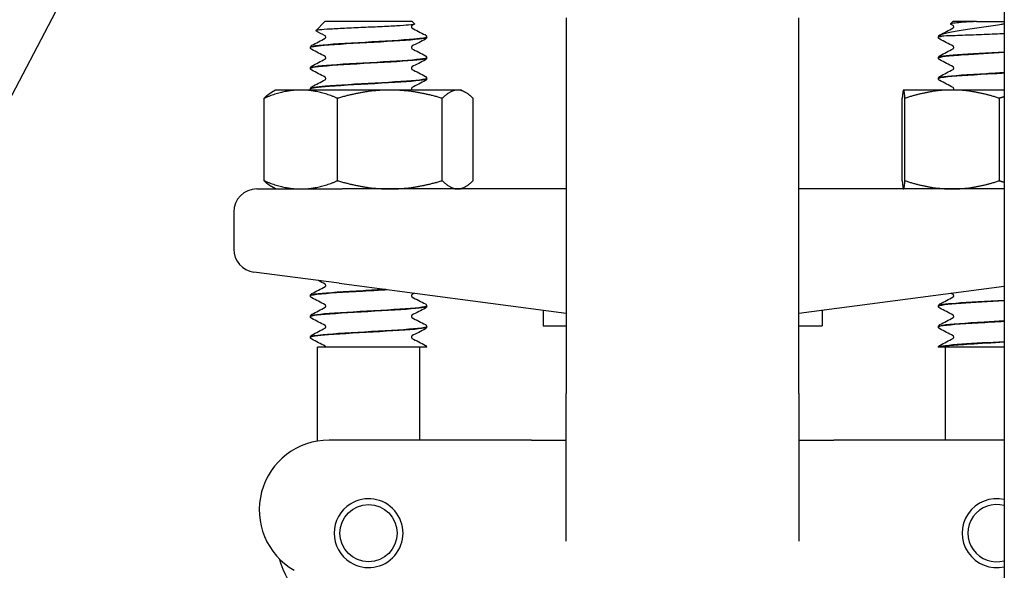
# Model space of a CAD drawing. Header units: inches. Extents: x 18 to 846, y -44 to 561.
# Tile 448 of 637: x 441.46 to 444.11, y 262.14 to 263.62. Entities that reach past the tile are written whole.
import ezdxf

# ---------------------------------------------------------------- set-up
doc = ezdxf.new("R2010")
doc.units = ezdxf.units.IN
doc.header["$LTSCALE"] = 24
doc.header["$MEASUREMENT"] = 0
doc.layers.add('Visible (ANSI)', color=7, linetype='Continuous', lineweight=30)

msp = doc.modelspace()

# ---------------------------------------------------------------- linework, layer by layer
at = {"layer": 'Visible (ANSI)'}
for p, q in [((444.10543, 292.9565), (444.10543, 257.2065)), ((439.81761, 260.329), (441.78711, 264.08633)), ((442.92843, 263.629), (442.92843, 262.619)), ((443.55343, 262.619), (443.55343, 263.629)), ((442.27991, 263.619), (442.2553, 263.5944)), ((442.51445, 263.619), (442.27991, 263.619)), ((442.51445, 263.619), (442.52077, 263.61268)), ((443.96741, 263.619), (443.96109, 263.61268)), ((444.03064, 263.619), (443.96741, 263.619)), ((444.03064, 263.619), (444.08499, 263.619)), ((444.08499, 263.619), (444.10543, 263.619)), ((442.55343, 263.57698), (442.55343, 263.57756)), ((443.92843, 263.57698), (443.92843, 263.57756)), ((443.93444, 263.58002), (443.93758, 263.58002)), ((442.24093, 263.54917), (442.24093, 263.54976)), ((442.55343, 263.52137), (442.55343, 263.52195)), ((443.92843, 263.52137), (443.92843, 263.52195)), ((442.24093, 263.49356), (442.24093, 263.49414)), ((442.55343, 263.46576), (442.55343, 263.46634)), ((443.92843, 263.46576), (443.92843, 263.46634)), ((442.11621, 263.19133), (442.11621, 263.41267)), ((442.14718, 263.435), (442.13613, 263.42862)), ((442.21515, 263.435), (442.14718, 263.435)), ((442.45457, 263.435), (442.21515, 263.435)), ((442.24093, 263.43795), (442.24093, 263.43853)), ((442.31409, 263.19133), (442.31409, 263.41267)), ((442.6366, 263.435), (442.45457, 263.435)), ((442.59505, 263.19133), (442.59505, 263.41267)), ((442.64718, 263.435), (442.6366, 263.435)), ((442.64718, 263.435), (442.65823, 263.42862)), ((442.67814, 263.19133), (442.67814, 263.41267)), ((443.83105, 263.19133), (443.83105, 263.41267)), ((443.83468, 263.435), (443.8346, 263.43495)), ((443.83476, 263.435), (443.83468, 263.435)), ((443.96529, 263.435), (443.83476, 263.435)), ((443.83847, 263.19133), (443.83847, 263.41267)), ((444.10543, 263.435), (443.96529, 263.435)), ((444.09211, 263.19133), (444.09211, 263.41267)), ((442.14718, 263.169), (442.13613, 263.17538)), ((442.64718, 263.169), (442.65823, 263.17538)), ((442.09718, 263.169), (442.32607, 263.169)), ((442.92843, 263.169), (442.32607, 263.169)), ((444.10543, 263.169), (443.55343, 263.169)), ((443.83468, 263.169), (443.8346, 263.16905)), ((442.03468, 263.1065), (442.03468, 263.00762)), ((442.31791, 262.91552), (442.08902, 262.94565)), ((442.31791, 262.91552), (442.92843, 262.83514)), ((443.55343, 262.83514), (444.10543, 262.90782)), ((442.24093, 262.88184), (442.24093, 262.88242)), ((442.55343, 262.85403), (442.55343, 262.85462)), ((442.86593, 262.84337), (442.86593, 262.80155)), ((443.61593, 262.84337), (443.61593, 262.80155)), ((443.92843, 262.85403), (443.92843, 262.85462)), ((442.24093, 262.82623), (442.24093, 262.82681)), ((442.55343, 262.79842), (442.55343, 262.79901)), ((442.86593, 262.80155), (442.92843, 262.80155)), ((443.55343, 262.80155), (443.61593, 262.80155)), ((443.92843, 262.79842), (443.92843, 262.79901)), ((442.24093, 262.77062), (442.24093, 262.7712)), ((442.4256, 262.744), (442.25968, 262.744)), ((442.25968, 262.49138), (442.25968, 262.744)), ((442.537, 262.744), (442.4256, 262.744)), ((442.53468, 262.494), (442.53468, 262.744)), ((442.55337, 262.744), (442.537, 262.744)), ((443.9288, 262.744), (443.92849, 262.744)), ((443.92984, 262.744), (443.9288, 262.744)), ((443.96049, 262.744), (443.92984, 262.744)), ((443.94718, 262.494), (443.94718, 262.744)), ((444.08398, 262.744), (443.96049, 262.744)), ((444.10543, 262.744), (444.08398, 262.744)), ((442.92843, 262.22209), (442.92843, 262.619)), ((443.55343, 262.619), (443.55343, 262.22209)), ((442.74716, 262.494), (442.29093, 262.494)), ((442.83483, 262.494), (442.74716, 262.494)), ((442.83483, 262.494), (442.92843, 262.494)), ((443.55343, 262.494), (443.64703, 262.494)), ((443.7347, 262.494), (443.64703, 262.494)), ((444.10543, 262.494), (443.7347, 262.494))]:
    msp.add_line(p, q, dxfattribs=at)
for centre, radius in [((435.17843, 268.519), 7.5), ((442.39718, 262.244), 0.07688)]:
    msp.add_circle(centre, radius, dxfattribs=at)
for centre, radius, start, end in [((435.17843, 268.519), 7.588, 134.247392, 45.752608), ((442.09718, 263.1065), 0.0625, 90, 180), ((442.09718, 263.00762), 0.0625, 180, 262.5), ((442.29093, 262.3065), 0.1875, 90, 240), ((442.39718, 262.244), 0.0925, 237.84992, 122.15008), ((444.08468, 262.244), 0.0925, 77.03685, 282.96315), ((442.39718, 262.244), 0.0925, 122.15008, 237.84992), ((444.08468, 262.244), 0.07688, 74.34057, 285.65943), ((442.39718, 262.244), 0.25, 195.89001, 250.05156)]:
    msp.add_arc(centre, radius, start, end, dxfattribs=at)
for points, knots in [([(442.52077, 263.61268), (442.52091, 263.61254), (442.52094, 263.61241), (442.52048, 263.6115), (442.51687, 263.61075), (442.50364, 263.60924), (442.49404, 263.60849), (442.46993, 263.60698), (442.45558, 263.60623), (442.42391, 263.60471), (442.40685, 263.60396), (442.3722, 263.60245), (442.35494, 263.6017), (442.32251, 263.60018), (442.3077, 263.59943), (442.28254, 263.59792), (442.27251, 263.59717), (442.25871, 263.59565), (442.25516, 263.5949), (442.25519, 263.594), (442.25533, 263.59385), (442.25561, 263.5937)], [-1.8174748, -1.8174748, -1.8174748, -1.8174748, -1.7949096, -1.7949096, -1.6700584, -1.6700584, -1.5430016, -1.5430016, -1.41374, -1.41374, -1.2822742, -1.2822742, -1.1486049, -1.1486049, -1.0127327, -1.0127327, -0.8746582, -0.8746582, -0.7343822, -0.7343822, -0.7065085, -0.7065085, -0.7065085, -0.7065085]), ([(442.51387, 263.60845), (442.51387, 263.60845), (442.5137, 263.60838), (442.51318, 263.60782), (442.5129, 263.60748), (442.51242, 263.60647), (442.51224, 263.60578), (442.51224, 263.60508)], [0.003893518, 0.003893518, 0.003893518, 0.003893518, 0.02135506, 0.02135506, 0.032660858, 0.032660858, 0.044379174, 0.044379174, 0.044379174, 0.044379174]), ([(442.51224, 263.60508), (442.51224, 263.604), (442.51269, 263.60301), (442.51339, 263.60205), (442.51365, 263.60186), (442.51384, 263.60172), (442.51387, 263.6017), (442.51387, 263.6017)], [0, 0, 0, 0, 0.017919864, 0.017919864, 0.032518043, 0.032518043, 0.040461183, 0.040461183, 0.040461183, 0.040461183]), ([(443.93202, 263.58283), (443.9363, 263.58515), (443.94417, 263.58751), (443.96604, 263.59227), (443.97955, 263.59462), (444.01014, 263.59939), (444.02673, 263.60174), (444.0606, 263.6065), (444.07749, 263.60886), (444.09773, 263.61189), (444.10161, 263.61248), (444.10543, 263.61307)], [-0.67634923, -0.67634923, -0.67634923, -0.67634923, -0.52774982, -0.52774982, -0.38555901, -0.38555901, -0.25020713, -0.25020713, -0.12168954, -0.12168954, -0.09067023, -0.09067023, -0.09067023, -0.09067023]), ([(444.01925, 263.6184), (444.00792, 263.61775), (443.99781, 263.61711), (443.98068, 263.61581), (443.97383, 263.61517), (443.96331, 263.61377), (443.9606, 263.61302), (443.96105, 263.61214), (443.9612, 263.61202), (443.96144, 263.61189)], [-2.12179282, -2.12179282, -2.12179282, -2.12179282, -2.02048123, -2.02048123, -1.91755472, -1.91755472, -1.79490964, -1.79490964, -1.77433809, -1.77433809, -1.77433809, -1.77433809]), ([(443.96961, 263.60508), (443.96961, 263.60615), (443.96917, 263.60715), (443.96846, 263.6081), (443.96821, 263.6083), (443.96802, 263.60843), (443.96799, 263.60845), (443.96799, 263.60845)], [0, 0, 0, 0, 0.017919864, 0.017919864, 0.032518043, 0.032518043, 0.040461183, 0.040461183, 0.040461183, 0.040461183]), ([(443.96799, 263.6017), (443.96799, 263.6017), (443.96815, 263.60177), (443.96868, 263.60233), (443.96896, 263.60267), (443.96943, 263.60368), (443.96961, 263.60437), (443.96961, 263.60508)], [0.003893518, 0.003893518, 0.003893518, 0.003893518, 0.02135506, 0.02135506, 0.032660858, 0.032660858, 0.044379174, 0.044379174, 0.044379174, 0.044379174]), ([(442.24114, 263.54915), (442.24127, 263.55124), (442.25429, 263.55333), (442.27818, 263.55541), (442.31038, 263.55823), (442.36143, 263.56104), (442.41091, 263.56386), (442.46084, 263.56669), (442.50781, 263.56953), (442.53274, 263.57237), (442.54622, 263.57391), (442.55315, 263.57544), (442.55322, 263.57698)], [-14.1400278, -14.1400278, -14.1400278, -14.1400278, -13.4320997, -13.4320997, -13.4320997, -12.4783682, -12.4783682, -12.4783682, -11.5160648, -11.5160648, -11.5160648, -10.9955743, -10.9955743, -10.9955743, -10.9955743]), ([(442.55321, 263.57759), (442.55309, 263.57558), (442.54115, 263.57357), (442.51897, 263.57157), (442.48781, 263.56875), (442.43728, 263.56593), (442.38763, 263.56312), (442.338, 263.5603), (442.29058, 263.55748), (442.26438, 263.55467), (442.24915, 263.55303), (442.24132, 263.55139), (442.24124, 263.54976)], [4.7095281, 4.7095281, 4.7095281, 4.7095281, 5.3893637, 5.3893637, 5.3893637, 6.3443154, 6.3443154, 6.3443154, 7.2990044, 7.2990044, 7.2990044, 7.8539816, 7.8539816, 7.8539816, 7.8539816]), ([(442.28211, 263.57727), (442.28211, 263.57834), (442.28167, 263.57934), (442.28096, 263.5803), (442.28071, 263.58049), (442.28052, 263.58063), (442.28049, 263.58064), (442.28049, 263.58064)], [0, 0, 0, 0, 0.017919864, 0.017919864, 0.032518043, 0.032518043, 0.040461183, 0.040461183, 0.040461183, 0.040461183]), ([(442.28049, 263.5739), (442.28049, 263.5739), (442.28065, 263.57397), (442.28118, 263.57452), (442.28146, 263.57486), (442.28193, 263.57588), (442.28211, 263.57657), (442.28211, 263.57727)], [0.003893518, 0.003893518, 0.003893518, 0.003893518, 0.02135506, 0.02135506, 0.032660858, 0.032660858, 0.044379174, 0.044379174, 0.044379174, 0.044379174]), ([(442.55343, 263.57695), (442.55337, 263.57582), (442.55294, 263.57476), (442.55196, 263.57329), (442.55144, 263.5728), (442.55051, 263.5721), (442.5501, 263.57185), (442.54969, 263.57164)], [0, 0, 0, 0, 0.015967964, 0.015967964, 0.031253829, 0.031253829, 0.045415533, 0.045415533, 0.045415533, 0.045415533]), ([(442.55136, 263.58177), (442.55127, 263.58185), (442.55117, 263.58194), (442.55077, 263.58226), (442.55039, 263.58252), (442.54984, 263.58283)], [-0.025931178, -0.025931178, -0.025931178, -0.025931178, -0.019551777, -0.019551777, 0, 0, 0, 0]), ([(442.55136, 263.58177), (442.55179, 263.58139), (442.55225, 263.58089), (442.55306, 263.5795), (442.55338, 263.57857), (442.55343, 263.57759)], [0, 0, 0, 0, 0.013250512, 0.013250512, 0.027054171, 0.027054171, 0.027054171, 0.027054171]), ([(443.92843, 263.57759), (443.92849, 263.57872), (443.92891, 263.57978), (443.92976, 263.58106), (443.93014, 263.58145), (443.9305, 263.58177)], [0, 0, 0, 0, 0.015967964, 0.015967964, 0.027043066, 0.027043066, 0.027043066, 0.027043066]), ([(443.93216, 263.57164), (443.93153, 263.57197), (443.93086, 263.57237), (443.92976, 263.57351), (443.92936, 263.574), (443.92871, 263.57529), (443.92847, 263.57611), (443.92843, 263.57695)], [0, 0, 0, 0, 0.022095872, 0.022095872, 0.033561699, 0.033561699, 0.045438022, 0.045438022, 0.045438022, 0.045438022]), ([(443.93444, 263.58002), (443.93184, 263.58005), (443.93062, 263.58018), (443.92975, 263.58055), (443.9297, 263.58075), (443.92986, 263.58106), (443.92991, 263.58115), (443.93002, 263.58129), (443.93006, 263.58133), (443.93012, 263.5814), (443.93014, 263.58142), (443.93018, 263.58147), (443.9302, 263.58149), (443.93024, 263.58153), (443.93026, 263.58155), (443.93031, 263.5816), (443.93033, 263.58162), (443.93039, 263.58168), (443.93043, 263.58171), (443.93056, 263.58183), (443.93067, 263.58192), (443.93109, 263.58226), (443.93146, 263.58252), (443.93202, 263.58283)], [-0.17168991, -0.17168991, -0.17168991, -0.17168991, -0.0982332, -0.0982332, -0.0491093, -0.0491093, -0.03761956, -0.03761956, -0.03394059, -0.03394059, -0.03224924, -0.03224924, -0.03117451, -0.03117451, -0.03017054, -0.03017054, -0.0289244, -0.0289244, -0.02683852, -0.02683852, -0.01955178, -0.01955178, 0, 0, 0, 0]), ([(444.02256, 263.58283), (444.01225, 263.58241), (444.00242, 263.58203), (443.98397, 263.58137), (443.97542, 263.58107), (443.95454, 263.58039), (443.94422, 263.58008), (443.93758, 263.58002)], [-0.3187664, -0.3187664, -0.3187664, -0.3187664, -0.23449039, -0.23449039, -0.1487662, -0.1487662, 0, 0, 0, 0]), ([(444.10543, 263.58606), (444.09722, 263.58574), (444.08888, 263.58541), (444.06067, 263.58433), (444.04099, 263.58358), (444.02256, 263.58283)], [-0.21520749, -0.21520749, -0.21520749, -0.21520749, -0.15127467, -0.15127467, 0, 0, 0, 0]), ([(442.24093, 263.54978), (442.24099, 263.55092), (442.24141, 263.55198), (442.24239, 263.55345), (442.24292, 263.55393), (442.24384, 263.55464), (442.24426, 263.55489), (442.24466, 263.5551)], [0, 0, 0, 0, 0.015967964, 0.015967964, 0.031253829, 0.031253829, 0.045415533, 0.045415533, 0.045415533, 0.045415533]), ([(442.24466, 263.54383), (442.24403, 263.54416), (442.24336, 263.54456), (442.24226, 263.5457), (442.24186, 263.5462), (442.24121, 263.54749), (442.24097, 263.5483), (442.24093, 263.54915)], [0, 0, 0, 0, 0.022095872, 0.022095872, 0.033561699, 0.033561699, 0.045438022, 0.045438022, 0.045438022, 0.045438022]), ([(442.51387, 263.55284), (442.51387, 263.55284), (442.5137, 263.55277), (442.51318, 263.55221), (442.5129, 263.55187), (442.51242, 263.55086), (442.51224, 263.55017), (442.51224, 263.54946)], [0.003893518, 0.003893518, 0.003893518, 0.003893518, 0.02135506, 0.02135506, 0.032660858, 0.032660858, 0.044379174, 0.044379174, 0.044379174, 0.044379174]), ([(442.51224, 263.54946), (442.51224, 263.54839), (442.51269, 263.54739), (442.51339, 263.54644), (442.51365, 263.54624), (442.51384, 263.54611), (442.51387, 263.54609), (442.51387, 263.54609)], [0, 0, 0, 0, 0.017919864, 0.017919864, 0.032518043, 0.032518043, 0.040461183, 0.040461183, 0.040461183, 0.040461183]), ([(443.96961, 263.54946), (443.96961, 263.55054), (443.96917, 263.55153), (443.96846, 263.55249), (443.96821, 263.55268), (443.96802, 263.55282), (443.96799, 263.55284), (443.96799, 263.55284)], [0, 0, 0, 0, 0.017919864, 0.017919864, 0.032518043, 0.032518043, 0.040461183, 0.040461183, 0.040461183, 0.040461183]), ([(443.96799, 263.54609), (443.96799, 263.54609), (443.96815, 263.54616), (443.96868, 263.54672), (443.96896, 263.54706), (443.96943, 263.54807), (443.96961, 263.54876), (443.96961, 263.54946)], [0.003893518, 0.003893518, 0.003893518, 0.003893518, 0.02135506, 0.02135506, 0.032660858, 0.032660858, 0.044379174, 0.044379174, 0.044379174, 0.044379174]), ([(442.55336, 263.52198), (442.55342, 263.52161), (442.55307, 263.52125), (442.55231, 263.52089), (442.54639, 263.51808), (442.51541, 263.51527), (442.47178, 263.51245), (442.42816, 263.50964), (442.37304, 263.50683), (442.32846, 263.50402), (442.28388, 263.50121), (442.25101, 263.49839), (442.24299, 263.49558), (442.24162, 263.4951), (442.24098, 263.49462), (442.24103, 263.49414)], [10.9927134, 10.9927134, 10.9927134, 10.9927134, 11.1151899, 11.1151899, 11.1151899, 12.0686082, 12.0686082, 12.0686082, 13.0217811, 13.0217811, 13.0217811, 13.9747115, 13.9747115, 13.9747115, 14.1371669, 14.1371669, 14.1371669, 14.1371669]), ([(442.24117, 263.49354), (442.24104, 263.49443), (442.24322, 263.49532), (442.24784, 263.49621), (442.26241, 263.49901), (442.30081, 263.50181), (442.34778, 263.50462), (442.39467, 263.50742), (442.44887, 263.51022), (442.48889, 263.51302), (442.52867, 263.5158), (442.55336, 263.51858), (442.55343, 263.52137)], [-20.4232131, -20.4232131, -20.4232131, -20.4232131, -20.1217618, -20.1217618, -20.1217618, -19.1712317, -19.1712317, -19.1712317, -18.2223022, -18.2223022, -18.2223022, -17.2787596, -17.2787596, -17.2787596, -17.2787596]), ([(442.28211, 263.52166), (442.28211, 263.52273), (442.28167, 263.52373), (442.28096, 263.52469), (442.28071, 263.52488), (442.28052, 263.52502), (442.28049, 263.52503), (442.28049, 263.52503)], [0, 0, 0, 0, 0.017919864, 0.017919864, 0.032518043, 0.032518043, 0.040461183, 0.040461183, 0.040461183, 0.040461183]), ([(442.28049, 263.51829), (442.28049, 263.51829), (442.28065, 263.51836), (442.28118, 263.51891), (442.28146, 263.51925), (442.28193, 263.52026), (442.28211, 263.52096), (442.28211, 263.52166)], [0.003893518, 0.003893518, 0.003893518, 0.003893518, 0.02135506, 0.02135506, 0.032660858, 0.032660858, 0.044379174, 0.044379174, 0.044379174, 0.044379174]), ([(442.54969, 263.52729), (442.55033, 263.52696), (442.551, 263.52656), (442.5521, 263.52542), (442.55249, 263.52492), (442.55314, 263.52363), (442.55339, 263.52282), (442.55343, 263.52198)], [0, 0, 0, 0, 0.022095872, 0.022095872, 0.033561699, 0.033561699, 0.045438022, 0.045438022, 0.045438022, 0.045438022]), ([(442.55343, 263.52134), (442.55337, 263.52021), (442.55294, 263.51915), (442.55196, 263.51768), (442.55144, 263.51719), (442.55051, 263.51648), (442.5501, 263.51624), (442.54969, 263.51602)], [0, 0, 0, 0, 0.015967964, 0.015967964, 0.031253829, 0.031253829, 0.045415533, 0.045415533, 0.045415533, 0.045415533]), ([(443.92843, 263.52134), (443.92843, 263.52141), (443.92844, 263.52148), (443.92846, 263.52155), (443.92947, 263.52438), (443.95606, 263.5272), (443.99749, 263.53003), (444.02884, 263.53217), (444.06803, 263.53431), (444.10544, 263.53645)], [-17.2816205, -17.2816205, -17.2816205, -17.2816205, -17.2584859, -17.2584859, -17.2584859, -16.2999201, -16.2999201, -16.2999201, -15.5747698, -15.5747698, -15.5747698, -15.5747698]), ([(443.92843, 263.52198), (443.92849, 263.52311), (443.92891, 263.52417), (443.92989, 263.52564), (443.93042, 263.52613), (443.93134, 263.52683), (443.93176, 263.52708), (443.93216, 263.52729)], [0, 0, 0, 0, 0.015967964, 0.015967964, 0.031253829, 0.031253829, 0.045415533, 0.045415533, 0.045415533, 0.045415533]), ([(443.93216, 263.51602), (443.93153, 263.51636), (443.93086, 263.51676), (443.92976, 263.5179), (443.92936, 263.51839), (443.92871, 263.51968), (443.92847, 263.5205), (443.92843, 263.52134)], [0, 0, 0, 0, 0.022095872, 0.022095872, 0.033561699, 0.033561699, 0.045438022, 0.045438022, 0.045438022, 0.045438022]), ([(444.10544, 263.53703), (444.06057, 263.53447), (444.01326, 263.5319), (443.9797, 263.52933), (443.94752, 263.52687), (443.92873, 263.52441), (443.92849, 263.52195)], [9.2915845, 9.2915845, 9.2915845, 9.2915845, 10.1615232, 10.1615232, 10.1615232, 10.9955743, 10.9955743, 10.9955743, 10.9955743]), ([(442.24093, 263.49417), (442.24099, 263.4953), (442.24141, 263.49637), (442.24239, 263.49784), (442.24292, 263.49832), (442.24384, 263.49903), (442.24426, 263.49928), (442.24466, 263.49949)], [0, 0, 0, 0, 0.015967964, 0.015967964, 0.031253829, 0.031253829, 0.045415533, 0.045415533, 0.045415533, 0.045415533]), ([(442.24466, 263.48822), (442.24403, 263.48855), (442.24336, 263.48895), (442.24226, 263.49009), (442.24186, 263.49059), (442.24121, 263.49188), (442.24097, 263.49269), (442.24093, 263.49354)], [0, 0, 0, 0, 0.022095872, 0.022095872, 0.033561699, 0.033561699, 0.045438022, 0.045438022, 0.045438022, 0.045438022]), ([(442.51387, 263.49723), (442.51387, 263.49723), (442.5137, 263.49715), (442.51318, 263.4966), (442.5129, 263.49626), (442.51242, 263.49525), (442.51224, 263.49456), (442.51224, 263.49385)], [0.003893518, 0.003893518, 0.003893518, 0.003893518, 0.02135506, 0.02135506, 0.032660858, 0.032660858, 0.044379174, 0.044379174, 0.044379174, 0.044379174]), ([(442.51224, 263.49385), (442.51224, 263.49278), (442.51269, 263.49178), (442.51339, 263.49082), (442.51365, 263.49063), (442.51384, 263.4905), (442.51387, 263.49048), (442.51387, 263.49048)], [0, 0, 0, 0, 0.017919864, 0.017919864, 0.032518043, 0.032518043, 0.040461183, 0.040461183, 0.040461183, 0.040461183]), ([(443.96961, 263.49385), (443.96961, 263.49493), (443.96917, 263.49592), (443.96846, 263.49688), (443.96821, 263.49707), (443.96802, 263.49721), (443.96799, 263.49723), (443.96799, 263.49723)], [0, 0, 0, 0, 0.017919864, 0.017919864, 0.032518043, 0.032518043, 0.040461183, 0.040461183, 0.040461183, 0.040461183]), ([(443.96799, 263.49048), (443.96799, 263.49048), (443.96815, 263.49055), (443.96868, 263.4911), (443.96896, 263.49145), (443.96943, 263.49246), (443.96961, 263.49315), (443.96961, 263.49385)], [0.003893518, 0.003893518, 0.003893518, 0.003893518, 0.02135506, 0.02135506, 0.032660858, 0.032660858, 0.044379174, 0.044379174, 0.044379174, 0.044379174]), ([(442.24098, 263.43793), (442.24109, 263.4404), (442.25994, 263.44287), (442.29227, 263.44534), (442.32948, 263.44818), (442.38357, 263.45103), (442.43248, 263.45387), (442.48126, 263.45671), (442.52355, 263.45954), (442.54219, 263.46238), (442.54959, 263.46351), (442.55319, 263.46463), (442.55312, 263.46576)], [-26.7063984, -26.7063984, -26.7063984, -26.7063984, -25.8688703, -25.8688703, -25.8688703, -24.9048316, -24.9048316, -24.9048316, -23.9435311, -23.9435311, -23.9435311, -23.5619449, -23.5619449, -23.5619449, -23.5619449]), ([(442.5531, 263.46636), (442.55315, 263.46486), (442.54671, 263.46337), (442.5339, 263.46187), (442.50991, 263.45906), (442.46416, 263.45625), (442.41491, 263.45344), (442.36567, 263.45064), (442.31422, 263.44783), (442.28106, 263.44502), (442.25551, 263.44286), (442.24134, 263.4407), (442.24109, 263.43853)], [17.2758987, 17.2758987, 17.2758987, 17.2758987, 17.7840647, 17.7840647, 17.7840647, 18.7358252, 18.7358252, 18.7358252, 19.6873602, 19.6873602, 19.6873602, 20.4203522, 20.4203522, 20.4203522, 20.4203522]), ([(442.28211, 263.46605), (442.28211, 263.46712), (442.28167, 263.46812), (442.28096, 263.46908), (442.28071, 263.46927), (442.28052, 263.4694), (442.28049, 263.46942), (442.28049, 263.46942)], [0, 0, 0, 0, 0.017919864, 0.017919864, 0.032518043, 0.032518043, 0.040461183, 0.040461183, 0.040461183, 0.040461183]), ([(442.28049, 263.46267), (442.28049, 263.46267), (442.28065, 263.46275), (442.28118, 263.4633), (442.28146, 263.46364), (442.28193, 263.46465), (442.28211, 263.46535), (442.28211, 263.46605)], [0.003893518, 0.003893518, 0.003893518, 0.003893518, 0.02135506, 0.02135506, 0.032660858, 0.032660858, 0.044379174, 0.044379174, 0.044379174, 0.044379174]), ([(442.54969, 263.47168), (442.55033, 263.47135), (442.551, 263.47095), (442.5521, 263.46981), (442.55249, 263.46931), (442.55314, 263.46802), (442.55339, 263.46721), (442.55343, 263.46636)], [0, 0, 0, 0, 0.022095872, 0.022095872, 0.033561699, 0.033561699, 0.045438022, 0.045438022, 0.045438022, 0.045438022]), ([(442.55343, 263.46573), (442.55337, 263.4646), (442.55294, 263.46353), (442.55196, 263.46206), (442.55144, 263.46158), (442.55051, 263.46087), (442.5501, 263.46063), (442.54969, 263.46041)], [0, 0, 0, 0, 0.015967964, 0.015967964, 0.031253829, 0.031253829, 0.045415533, 0.045415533, 0.045415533, 0.045415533]), ([(443.92843, 263.46636), (443.92849, 263.4675), (443.92891, 263.46856), (443.92989, 263.47003), (443.93042, 263.47051), (443.93134, 263.47122), (443.93176, 263.47147), (443.93216, 263.47168)], [0, 0, 0, 0, 0.015967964, 0.015967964, 0.031253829, 0.031253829, 0.045415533, 0.045415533, 0.045415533, 0.045415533]), ([(443.93216, 263.46041), (443.93153, 263.46074), (443.93086, 263.46115), (443.92976, 263.46228), (443.92936, 263.46278), (443.92871, 263.46407), (443.92847, 263.46489), (443.92843, 263.46573)], [0, 0, 0, 0, 0.022095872, 0.022095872, 0.033561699, 0.033561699, 0.045438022, 0.045438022, 0.045438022, 0.045438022]), ([(444.10536, 263.48142), (444.08964, 263.48052), (444.07361, 263.47962), (444.05795, 263.47872), (444.00909, 263.47591), (443.96518, 263.4731), (443.94376, 263.47029), (443.93371, 263.46897), (443.92873, 263.46766), (443.92876, 263.46634)], [15.5747698, 15.5747698, 15.5747698, 15.5747698, 15.879856, 15.879856, 15.879856, 16.8320759, 16.8320759, 16.8320759, 17.2787596, 17.2787596, 17.2787596, 17.2787596]), ([(443.92874, 263.46573), (443.92876, 263.46744), (443.93726, 263.46915), (443.95374, 263.47087), (443.98092, 263.47369), (444.02909, 263.47651), (444.07887, 263.47933), (444.08774, 263.47983), (444.09661, 263.48034), (444.10539, 263.48084)], [-23.5648058, -23.5648058, -23.5648058, -23.5648058, -22.9847675, -22.9847675, -22.9847675, -22.0283448, -22.0283448, -22.0283448, -21.8579551, -21.8579551, -21.8579551, -21.8579551]), ([(442.24093, 263.43856), (442.24099, 263.43969), (442.24141, 263.44076), (442.24239, 263.44223), (442.24292, 263.44271), (442.24384, 263.44342), (442.24426, 263.44366), (442.24466, 263.44388)], [0, 0, 0, 0, 0.015967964, 0.015967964, 0.031253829, 0.031253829, 0.045415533, 0.045415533, 0.045415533, 0.045415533]), ([(442.51387, 263.44162), (442.51387, 263.44162), (442.5137, 263.44154), (442.51318, 263.44099), (442.5129, 263.44065), (442.51242, 263.43964), (442.51224, 263.43894), (442.51224, 263.43824)], [0.003893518, 0.003893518, 0.003893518, 0.003893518, 0.02135506, 0.02135506, 0.032660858, 0.032660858, 0.044379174, 0.044379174, 0.044379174, 0.044379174]), ([(443.96961, 263.43824), (443.96961, 263.43932), (443.96917, 263.44031), (443.96846, 263.44127), (443.96821, 263.44146), (443.96802, 263.4416), (443.96799, 263.44162), (443.96799, 263.44162)], [0, 0, 0, 0, 0.017919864, 0.017919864, 0.032518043, 0.032518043, 0.040461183, 0.040461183, 0.040461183, 0.040461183]), ([(442.2419, 263.435), (442.24177, 263.43519), (442.24166, 263.43539), (442.24121, 263.43627), (442.24097, 263.43708), (442.24093, 263.43793)], [0.029606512, 0.029606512, 0.029606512, 0.029606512, 0.033561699, 0.033561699, 0.045438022, 0.045438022, 0.045438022, 0.045438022]), ([(442.51224, 263.43824), (442.51224, 263.43717), (442.51269, 263.43617), (442.51333, 263.4353), (442.51354, 263.43511), (442.51368, 263.435)], [0, 0, 0, 0, 0.017919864, 0.017919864, 0.029530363, 0.029530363, 0.029530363, 0.029530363]), ([(443.96818, 263.435), (443.96826, 263.43506), (443.96835, 263.43515), (443.96868, 263.43549), (443.96896, 263.43584), (443.96943, 263.43685), (443.96961, 263.43754), (443.96961, 263.43824)], [0.01487233, 0.01487233, 0.01487233, 0.01487233, 0.02135506, 0.02135506, 0.032660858, 0.032660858, 0.044379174, 0.044379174, 0.044379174, 0.044379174]), ([(442.28211, 262.90994), (442.28211, 262.91101), (442.28167, 262.91201), (442.28096, 262.91297), (442.28071, 262.91316), (442.28052, 262.91329), (442.28049, 262.91331), (442.28049, 262.91331)], [0, 0, 0, 0, 0.017919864, 0.017919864, 0.032518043, 0.032518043, 0.040461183, 0.040461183, 0.040461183, 0.040461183]), ([(442.28049, 262.90656), (442.28049, 262.90656), (442.28065, 262.90664), (442.28118, 262.90719), (442.28146, 262.90753), (442.28193, 262.90854), (442.28211, 262.90923), (442.28211, 262.90994)], [0.003893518, 0.003893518, 0.003893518, 0.003893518, 0.02135506, 0.02135506, 0.032660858, 0.032660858, 0.044379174, 0.044379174, 0.044379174, 0.044379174]), ([(442.24093, 262.88245), (442.24099, 262.88358), (442.24141, 262.88465), (442.24239, 262.88611), (442.24292, 262.8866), (442.24384, 262.88731), (442.24426, 262.88755), (442.24466, 262.88777)], [0, 0, 0, 0, 0.015967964, 0.015967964, 0.031253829, 0.031253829, 0.045415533, 0.045415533, 0.045415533, 0.045415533]), ([(442.24119, 262.88181), (442.24126, 262.88368), (442.25154, 262.88555), (442.27102, 262.88742), (442.30024, 262.89023), (442.34941, 262.89304), (442.39894, 262.89584), (442.41509, 262.89676), (442.43114, 262.89767), (442.44642, 262.89859)], [-89.5382515, -89.5382515, -89.5382515, -89.5382515, -88.9043978, -88.9043978, -88.9043978, -87.9533052, -87.9533052, -87.9533052, -87.6432571, -87.6432571, -87.6432571, -87.6432571]), ([(442.44337, 262.89899), (442.42368, 262.89782), (442.40282, 262.89665), (442.38227, 262.89548), (442.33307, 262.89268), (442.2869, 262.88988), (442.26207, 262.88708), (442.2483, 262.88553), (442.2413, 262.88397), (442.24124, 262.88242)], [81.3805439, 81.3805439, 81.3805439, 81.3805439, 81.7769581, 81.7769581, 81.7769581, 82.7259477, 82.7259477, 82.7259477, 83.2522053, 83.2522053, 83.2522053, 83.2522053]), ([(442.51387, 262.8855), (442.51387, 262.8855), (442.5137, 262.88543), (442.51318, 262.88488), (442.5129, 262.88454), (442.51242, 262.88353), (442.51224, 262.88283), (442.51224, 262.88213)], [0.003893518, 0.003893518, 0.003893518, 0.003893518, 0.02135506, 0.02135506, 0.032660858, 0.032660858, 0.044379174, 0.044379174, 0.044379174, 0.044379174]), ([(443.96961, 262.88213), (443.96961, 262.8832), (443.96917, 262.8842), (443.96846, 262.88516), (443.96821, 262.88535), (443.96802, 262.88549), (443.96799, 262.8855), (443.96799, 262.8855)], [0, 0, 0, 0, 0.017919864, 0.017919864, 0.032518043, 0.032518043, 0.040461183, 0.040461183, 0.040461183, 0.040461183]), ([(442.24466, 262.8765), (442.24403, 262.87683), (442.24336, 262.87723), (442.24226, 262.87837), (442.24186, 262.87887), (442.24121, 262.88016), (442.24097, 262.88097), (442.24093, 262.88181)], [0, 0, 0, 0, 0.022095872, 0.022095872, 0.033561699, 0.033561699, 0.045438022, 0.045438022, 0.045438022, 0.045438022]), ([(442.28211, 262.85433), (442.28211, 262.8554), (442.28167, 262.8564), (442.28096, 262.85735), (442.28071, 262.85755), (442.28052, 262.85768), (442.28049, 262.8577), (442.28049, 262.8577)], [0, 0, 0, 0, 0.017919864, 0.017919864, 0.032518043, 0.032518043, 0.040461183, 0.040461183, 0.040461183, 0.040461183]), ([(442.51224, 262.88213), (442.51224, 262.88106), (442.51269, 262.88006), (442.51339, 262.8791), (442.51365, 262.87891), (442.51384, 262.87877), (442.51387, 262.87876), (442.51387, 262.87876)], [0, 0, 0, 0, 0.017919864, 0.017919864, 0.032518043, 0.032518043, 0.040461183, 0.040461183, 0.040461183, 0.040461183]), ([(442.54969, 262.85996), (442.55033, 262.85963), (442.551, 262.85923), (442.5521, 262.85809), (442.55249, 262.85759), (442.55314, 262.8563), (442.55339, 262.85549), (442.55343, 262.85464)], [0, 0, 0, 0, 0.022095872, 0.022095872, 0.033561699, 0.033561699, 0.045438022, 0.045438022, 0.045438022, 0.045438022]), ([(443.92843, 262.85401), (443.92839, 262.85673), (443.95167, 262.85944), (443.98977, 262.86216), (444.02229, 262.86448), (444.0649, 262.8668), (444.10544, 262.86912)], [-92.6798442, -92.6798442, -92.6798442, -92.6798442, -91.7590058, -91.7590058, -91.7590058, -90.9729935, -90.9729935, -90.9729935, -90.9729935]), ([(443.92843, 262.85464), (443.92849, 262.85578), (443.92891, 262.85684), (443.92989, 262.85831), (443.93042, 262.85879), (443.93134, 262.8595), (443.93176, 262.85975), (443.93216, 262.85996)], [0, 0, 0, 0, 0.015967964, 0.015967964, 0.031253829, 0.031253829, 0.045415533, 0.045415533, 0.045415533, 0.045415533]), ([(444.10543, 262.8697), (444.0585, 262.86701), (444.00898, 262.86433), (443.97518, 262.86165), (443.94567, 262.8593), (443.9288, 262.85696), (443.92853, 262.85462)], [84.6898082, 84.6898082, 84.6898082, 84.6898082, 85.5995394, 85.5995394, 85.5995394, 86.393798, 86.393798, 86.393798, 86.393798]), ([(443.96799, 262.87876), (443.96799, 262.87876), (443.96815, 262.87883), (443.96868, 262.87938), (443.96896, 262.87972), (443.96943, 262.88074), (443.96961, 262.88143), (443.96961, 262.88213)], [0.003893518, 0.003893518, 0.003893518, 0.003893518, 0.02135506, 0.02135506, 0.032660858, 0.032660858, 0.044379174, 0.044379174, 0.044379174, 0.044379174]), ([(442.24093, 262.82684), (442.24099, 262.82797), (442.24141, 262.82903), (442.24239, 262.8305), (442.24292, 262.83099), (442.24384, 262.83169), (442.24426, 262.83194), (442.24466, 262.83215)], [0, 0, 0, 0, 0.015967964, 0.015967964, 0.031253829, 0.031253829, 0.045415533, 0.045415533, 0.045415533, 0.045415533]), ([(442.55332, 262.85464), (442.5534, 262.85415), (442.55275, 262.85365), (442.55132, 262.85316), (442.54316, 262.85034), (442.50998, 262.84752), (442.46512, 262.8447), (442.42037, 262.84188), (442.36518, 262.83906), (442.32167, 262.83625), (442.27824, 262.83344), (442.24759, 262.83063), (442.24194, 262.82782), (442.24127, 262.82748), (442.24095, 262.82715), (442.24098, 262.82681)], [86.3909371, 86.3909371, 86.3909371, 86.3909371, 86.558303, 86.558303, 86.558303, 87.5147256, 87.5147256, 87.5147256, 88.4689986, 88.4689986, 88.4689986, 89.4213086, 89.4213086, 89.4213086, 89.5353906, 89.5353906, 89.5353906, 89.5353906]), ([(442.24113, 262.8262), (442.24101, 262.82695), (442.24253, 262.8277), (442.24579, 262.82844), (442.25808, 262.83125), (442.29468, 262.83406), (442.34098, 262.83688), (442.38727, 262.83969), (442.44203, 262.8425), (442.4834, 262.84531), (442.52476, 262.84811), (442.55165, 262.85092), (442.55334, 262.85373), (442.5534, 262.85383), (442.55343, 262.85393), (442.55342, 262.85403)], [-95.8214368, -95.8214368, -95.8214368, -95.8214368, -95.568359, -95.568359, -95.568359, -94.6156683, -94.6156683, -94.6156683, -93.6632144, -93.6632144, -93.6632144, -92.7109946, -92.7109946, -92.7109946, -92.6769833, -92.6769833, -92.6769833, -92.6769833]), ([(442.28049, 262.85095), (442.28049, 262.85095), (442.28065, 262.85102), (442.28118, 262.85158), (442.28146, 262.85192), (442.28193, 262.85293), (442.28211, 262.85362), (442.28211, 262.85433)], [0.003893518, 0.003893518, 0.003893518, 0.003893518, 0.02135506, 0.02135506, 0.032660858, 0.032660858, 0.044379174, 0.044379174, 0.044379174, 0.044379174]), ([(442.55343, 262.85401), (442.55337, 262.85287), (442.55294, 262.85181), (442.55196, 262.85034), (442.55144, 262.84986), (442.55051, 262.84915), (442.5501, 262.8489), (442.54969, 262.84869)], [0, 0, 0, 0, 0.015967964, 0.015967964, 0.031253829, 0.031253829, 0.045415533, 0.045415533, 0.045415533, 0.045415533]), ([(443.93216, 262.84869), (443.93153, 262.84902), (443.93086, 262.84942), (443.92976, 262.85056), (443.92936, 262.85106), (443.92871, 262.85235), (443.92847, 262.85317), (443.92843, 262.85401)], [0, 0, 0, 0, 0.022095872, 0.022095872, 0.033561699, 0.033561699, 0.045438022, 0.045438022, 0.045438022, 0.045438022]), ([(442.24466, 262.82089), (442.24403, 262.82122), (442.24336, 262.82162), (442.24226, 262.82276), (442.24186, 262.82325), (442.24121, 262.82454), (442.24097, 262.82536), (442.24093, 262.8262)], [0, 0, 0, 0, 0.022095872, 0.022095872, 0.033561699, 0.033561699, 0.045438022, 0.045438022, 0.045438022, 0.045438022]), ([(442.51387, 262.82989), (442.51387, 262.82989), (442.5137, 262.82982), (442.51318, 262.82927), (442.5129, 262.82893), (442.51242, 262.82791), (442.51224, 262.82722), (442.51224, 262.82652)], [0.003893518, 0.003893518, 0.003893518, 0.003893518, 0.02135506, 0.02135506, 0.032660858, 0.032660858, 0.044379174, 0.044379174, 0.044379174, 0.044379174]), ([(442.51224, 262.82652), (442.51224, 262.82545), (442.51269, 262.82445), (442.51339, 262.82349), (442.51365, 262.8233), (442.51384, 262.82316), (442.51387, 262.82315), (442.51387, 262.82315)], [0, 0, 0, 0, 0.017919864, 0.017919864, 0.032518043, 0.032518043, 0.040461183, 0.040461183, 0.040461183, 0.040461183]), ([(442.54969, 262.80435), (442.55033, 262.80402), (442.551, 262.80362), (442.5521, 262.80248), (442.55249, 262.80198), (442.55314, 262.80069), (442.55339, 262.79987), (442.55343, 262.79903)], [0, 0, 0, 0, 0.022095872, 0.022095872, 0.033561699, 0.033561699, 0.045438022, 0.045438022, 0.045438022, 0.045438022]), ([(443.92843, 262.79903), (443.92849, 262.80017), (443.92891, 262.80123), (443.92989, 262.8027), (443.93042, 262.80318), (443.93134, 262.80389), (443.93176, 262.80414), (443.93216, 262.80435)], [0, 0, 0, 0, 0.015967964, 0.015967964, 0.031253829, 0.031253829, 0.045415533, 0.045415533, 0.045415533, 0.045415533]), ([(444.10536, 262.81409), (444.08744, 262.81306), (444.06911, 262.81204), (444.05141, 262.81101), (444.00236, 262.80817), (443.9595, 262.80532), (443.9403, 262.80248), (443.93249, 262.80132), (443.92868, 262.80016), (443.92874, 262.79901)], [90.9729935, 90.9729935, 90.9729935, 90.9729935, 91.3207683, 91.3207683, 91.3207683, 92.2845846, 92.2845846, 92.2845846, 92.6769833, 92.6769833, 92.6769833, 92.6769833]), ([(443.92875, 262.7984), (443.92873, 262.79998), (443.9359, 262.80156), (443.95005, 262.80313), (443.97525, 262.80595), (444.02192, 262.80876), (444.0714, 262.81157), (444.08273, 262.81222), (444.09413, 262.81286), (444.10537, 262.81351)], [-98.9630295, -98.9630295, -98.9630295, -98.9630295, -98.4278806, -98.4278806, -98.4278806, -97.4744623, -97.4744623, -97.4744623, -97.2561788, -97.2561788, -97.2561788, -97.2561788]), ([(443.96961, 262.82652), (443.96961, 262.82759), (443.96917, 262.82859), (443.96846, 262.82955), (443.96821, 262.82974), (443.96802, 262.82988), (443.96799, 262.82989), (443.96799, 262.82989)], [0, 0, 0, 0, 0.017919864, 0.017919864, 0.032518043, 0.032518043, 0.040461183, 0.040461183, 0.040461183, 0.040461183]), ([(443.96799, 262.82315), (443.96799, 262.82315), (443.96815, 262.82322), (443.96868, 262.82377), (443.96896, 262.82411), (443.96943, 262.82513), (443.96961, 262.82582), (443.96961, 262.82652)], [0.003893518, 0.003893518, 0.003893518, 0.003893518, 0.02135506, 0.02135506, 0.032660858, 0.032660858, 0.044379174, 0.044379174, 0.044379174, 0.044379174]), ([(442.24101, 262.77059), (442.24114, 262.773), (442.25888, 262.7754), (442.28969, 262.77781), (442.32575, 262.78062), (442.37878, 262.78344), (442.42753, 262.78625), (442.47627, 262.78907), (442.51944, 262.79188), (442.53976, 262.79469), (442.54874, 262.79594), (442.55315, 262.79718), (442.55311, 262.79842)], [-102.1046221, -102.1046221, -102.1046221, -102.1046221, -101.2896371, -101.2896371, -101.2896371, -100.3354652, -100.3354652, -100.3354652, -99.3815473, -99.3815473, -99.3815473, -98.9601686, -98.9601686, -98.9601686, -98.9601686]), ([(442.55311, 262.79903), (442.5531, 262.79735), (442.54495, 262.79567), (442.52905, 262.79399), (442.50239, 262.79118), (442.4547, 262.78836), (442.40507, 262.78555), (442.35563, 262.78275), (442.30557, 262.77994), (442.2748, 262.77714), (442.25307, 262.77516), (442.24138, 262.77318), (442.24117, 262.7712)], [92.6741224, 92.6741224, 92.6741224, 92.6741224, 93.2431504, 93.2431504, 93.2431504, 94.1972517, 94.1972517, 94.1972517, 95.1476373, 95.1476373, 95.1476373, 95.8185759, 95.8185759, 95.8185759, 95.8185759]), ([(442.28211, 262.79871), (442.28211, 262.79979), (442.28167, 262.80078), (442.28096, 262.80174), (442.28071, 262.80193), (442.28052, 262.80207), (442.28049, 262.80209), (442.28049, 262.80209)], [0, 0, 0, 0, 0.017919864, 0.017919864, 0.032518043, 0.032518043, 0.040461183, 0.040461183, 0.040461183, 0.040461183]), ([(442.28049, 262.79534), (442.28049, 262.79534), (442.28065, 262.79541), (442.28118, 262.79597), (442.28146, 262.79631), (442.28193, 262.79732), (442.28211, 262.79801), (442.28211, 262.79871)], [0.003893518, 0.003893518, 0.003893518, 0.003893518, 0.02135506, 0.02135506, 0.032660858, 0.032660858, 0.044379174, 0.044379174, 0.044379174, 0.044379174]), ([(442.55343, 262.7984), (442.55337, 262.79726), (442.55294, 262.7962), (442.55196, 262.79473), (442.55144, 262.79425), (442.55051, 262.79354), (442.5501, 262.79329), (442.54969, 262.79308)], [0, 0, 0, 0, 0.015967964, 0.015967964, 0.031253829, 0.031253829, 0.045415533, 0.045415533, 0.045415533, 0.045415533]), ([(443.93216, 262.79308), (443.93153, 262.79341), (443.93086, 262.79381), (443.92976, 262.79495), (443.92936, 262.79545), (443.92871, 262.79674), (443.92847, 262.79755), (443.92843, 262.7984)], [0, 0, 0, 0, 0.022095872, 0.022095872, 0.033561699, 0.033561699, 0.045438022, 0.045438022, 0.045438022, 0.045438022]), ([(442.24093, 262.77123), (442.24099, 262.77236), (442.24141, 262.77342), (442.24239, 262.77489), (442.24292, 262.77538), (442.24384, 262.77608), (442.24426, 262.77633), (442.24466, 262.77654)], [0, 0, 0, 0, 0.015967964, 0.015967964, 0.031253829, 0.031253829, 0.045415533, 0.045415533, 0.045415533, 0.045415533]), ([(442.24466, 262.76527), (442.24403, 262.76561), (442.24336, 262.76601), (442.24226, 262.76715), (442.24186, 262.76764), (442.24121, 262.76893), (442.24097, 262.76975), (442.24093, 262.77059)], [0, 0, 0, 0, 0.022095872, 0.022095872, 0.033561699, 0.033561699, 0.045438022, 0.045438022, 0.045438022, 0.045438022]), ([(442.51387, 262.77428), (442.51387, 262.77428), (442.5137, 262.77421), (442.51318, 262.77366), (442.5129, 262.77332), (442.51242, 262.7723), (442.51224, 262.77161), (442.51224, 262.77091)], [0.003893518, 0.003893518, 0.003893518, 0.003893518, 0.02135506, 0.02135506, 0.032660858, 0.032660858, 0.044379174, 0.044379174, 0.044379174, 0.044379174]), ([(442.51224, 262.77091), (442.51224, 262.76984), (442.51269, 262.76884), (442.51339, 262.76788), (442.51365, 262.76769), (442.51384, 262.76755), (442.51387, 262.76754), (442.51387, 262.76754)], [0, 0, 0, 0, 0.017919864, 0.017919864, 0.032518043, 0.032518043, 0.040461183, 0.040461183, 0.040461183, 0.040461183]), ([(444.10544, 262.75848), (444.06569, 262.7562), (444.02392, 262.75393), (443.99166, 262.75165), (443.95549, 262.7491), (443.93189, 262.74655), (443.9288, 262.744)], [97.2561788, 97.2561788, 97.2561788, 97.2561788, 98.0270057, 98.0270057, 98.0270057, 98.8915068, 98.8915068, 98.8915068, 98.8915068]), ([(443.92984, 262.744), (443.93651, 262.74682), (443.96826, 262.74964), (444.01237, 262.75246), (444.04073, 262.75427), (444.07372, 262.75608), (444.10542, 262.75789)], [-105.1089244, -105.1089244, -105.1089244, -105.1089244, -104.1537068, -104.1537068, -104.1537068, -103.5393641, -103.5393641, -103.5393641, -103.5393641]), ([(443.96961, 262.77091), (443.96961, 262.77198), (443.96917, 262.77298), (443.96846, 262.77394), (443.96821, 262.77413), (443.96802, 262.77427), (443.96799, 262.77428), (443.96799, 262.77428)], [0, 0, 0, 0, 0.017919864, 0.017919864, 0.032518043, 0.032518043, 0.040461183, 0.040461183, 0.040461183, 0.040461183]), ([(443.96799, 262.76754), (443.96799, 262.76754), (443.96815, 262.76761), (443.96868, 262.76816), (443.96896, 262.7685), (443.96943, 262.76951), (443.96961, 262.77021), (443.96961, 262.77091)], [0.003893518, 0.003893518, 0.003893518, 0.003893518, 0.02135506, 0.02135506, 0.032660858, 0.032660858, 0.044379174, 0.044379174, 0.044379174, 0.044379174]), ([(442.28202, 262.744), (442.28183, 262.74498), (442.28133, 262.74569), (442.28071, 262.74635), (442.28054, 262.74645), (442.28049, 262.74648), (442.28049, 262.74648), (442.28049, 262.74648)], [0, 0, 0, 0, 0.017397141, 0.017397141, 0.033013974, 0.033013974, 0.035372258, 0.035372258, 0.035372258, 0.035372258]), ([(442.54969, 262.74874), (442.55029, 262.74842), (442.55092, 262.74805), (442.55196, 262.74703), (442.55232, 262.7466), (442.55297, 262.74548), (442.55325, 262.74477), (442.55337, 262.744)], [0, 0, 0, 0, 0.020860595, 0.020860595, 0.031618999, 0.031618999, 0.042693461, 0.042693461, 0.042693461, 0.042693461]), ([(443.92849, 262.744), (443.92866, 262.74512), (443.92917, 262.74608), (443.93017, 262.74736), (443.93066, 262.74777), (443.93147, 262.74835), (443.93182, 262.74856), (443.93216, 262.74874)], [0, 0, 0, 0, 0.016056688, 0.016056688, 0.030725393, 0.030725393, 0.042668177, 0.042668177, 0.042668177, 0.042668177])]:
    msp.add_open_spline(points, degree=3, knots=knots, dxfattribs=at)
for points in [[(442.52042, 263.61189), (442.51823, 263.61074), (442.51603, 263.60959), (442.51385, 263.60844)], [(442.51385, 263.60171), (442.52573, 263.59546), (442.53763, 263.58922), (442.54953, 263.58299)], [(443.93233, 263.58299), (443.94423, 263.58922), (443.95612, 263.59546), (443.96801, 263.60171)], [(443.96801, 263.60844), (443.96582, 263.60959), (443.96363, 263.61074), (443.96144, 263.61189)], [(444.03064, 263.619), (444.02675, 263.61881), (444.02295, 263.61861), (444.01925, 263.6184)], [(442.24466, 263.5551), (442.25662, 263.56136), (442.26857, 263.56763), (442.28051, 263.57391)], [(442.28051, 263.58063), (442.27222, 263.585), (442.26392, 263.58935), (442.25561, 263.5937)], [(442.54969, 263.57164), (442.53774, 263.56537), (442.52579, 263.55911), (442.51385, 263.55283)], [(442.54984, 263.58283), (442.54973, 263.58288), (442.54963, 263.58294), (442.54953, 263.58299)], [(443.92864, 263.57695), (443.92854, 263.57798), (443.93149, 263.579), (443.93758, 263.58002)], [(443.93444, 263.58002), (443.93046, 263.5792), (443.92857, 263.57838), (443.92865, 263.57756)], [(443.96801, 263.55283), (443.95607, 263.55911), (443.94412, 263.56537), (443.93216, 263.57164)], [(442.51385, 263.5461), (442.52579, 263.53982), (442.53774, 263.53355), (442.54969, 263.52729)], [(443.93216, 263.52729), (443.94412, 263.53355), (443.95607, 263.53982), (443.96801, 263.5461)], [(442.28051, 263.52502), (442.26857, 263.5313), (442.25662, 263.53757), (442.24466, 263.54383)], [(442.24466, 263.49949), (442.25662, 263.50575), (442.26857, 263.51202), (442.28051, 263.5183)], [(442.54969, 263.51602), (442.53774, 263.50976), (442.52579, 263.5035), (442.51385, 263.49722)], [(443.96801, 263.49722), (443.95607, 263.5035), (443.94412, 263.50976), (443.93216, 263.51602)], [(442.28051, 263.46941), (442.26857, 263.47569), (442.25662, 263.48196), (442.24466, 263.48822)], [(442.51385, 263.49049), (442.52579, 263.48421), (442.53774, 263.47794), (442.54969, 263.47168)], [(443.93216, 263.47168), (443.94412, 263.47794), (443.95607, 263.48421), (443.96801, 263.49049)], [(442.24466, 263.44388), (442.25662, 263.45014), (442.26857, 263.4564), (442.28051, 263.46269)], [(442.54969, 263.46041), (442.53774, 263.45415), (442.52579, 263.44789), (442.51385, 263.4416)], [(443.96801, 263.4416), (443.95607, 263.44789), (443.94412, 263.45415), (443.93216, 263.46041)], [(442.28051, 262.9133), (442.27446, 262.91648), (442.26841, 262.91966), (442.26236, 262.92283)], [(442.24466, 262.88777), (442.25662, 262.89403), (442.26857, 262.90029), (442.28051, 262.90657)], [(442.52028, 262.88888), (442.51814, 262.88775), (442.51599, 262.88662), (442.51385, 262.88549)], [(443.96801, 262.88549), (443.96587, 262.88662), (443.96372, 262.88775), (443.96158, 262.88888)], [(442.28051, 262.85769), (442.26857, 262.86397), (442.25662, 262.87024), (442.24466, 262.8765)], [(442.51385, 262.87877), (442.52579, 262.87249), (442.53774, 262.86622), (442.54969, 262.85996)], [(443.93216, 262.85996), (443.94412, 262.86622), (443.95607, 262.87249), (443.96801, 262.87877)], [(442.24466, 262.83215), (442.25662, 262.83842), (442.26857, 262.84468), (442.28051, 262.85096)], [(442.54969, 262.84869), (442.53774, 262.84243), (442.52579, 262.83616), (442.51385, 262.82988)], [(443.96801, 262.82988), (443.95607, 262.83616), (443.94412, 262.84243), (443.93216, 262.84869)], [(442.28051, 262.80208), (442.26857, 262.80836), (442.25662, 262.81462), (442.24466, 262.82089)], [(442.51385, 262.82316), (442.52579, 262.81688), (442.53774, 262.81061), (442.54969, 262.80435)], [(443.93216, 262.80435), (443.94412, 262.81061), (443.95607, 262.81688), (443.96801, 262.82316)], [(442.24466, 262.77654), (442.25662, 262.7828), (442.26857, 262.78907), (442.28051, 262.79535)], [(442.54969, 262.79308), (442.53774, 262.78682), (442.52579, 262.78055), (442.51385, 262.77427)], [(443.96801, 262.77427), (443.95607, 262.78055), (443.94412, 262.78682), (443.93216, 262.79308)], [(442.28051, 262.74647), (442.26857, 262.75275), (442.25662, 262.75901), (442.24466, 262.76527)], [(442.51385, 262.76755), (442.52579, 262.76127), (442.53774, 262.755), (442.54969, 262.74874)], [(443.93216, 262.74874), (443.94412, 262.755), (443.95607, 262.76127), (443.96801, 262.76755)]]:
    msp.add_open_spline(points, degree=3, dxfattribs=at)
for points, weights in [([(442.21515, 263.435), (442.16923, 263.435), (442.11621, 263.41267)], [1, 1.0379548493, 1]), ([(442.11621, 263.41267), (442.12667, 263.42316), (442.13613, 263.42862)], [1, 1.01747875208, 1.01885907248]), ([(442.31409, 263.41267), (442.26107, 263.435), (442.21515, 263.435)], [1, 1.0379548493, 1]), ([(442.45457, 263.435), (442.38937, 263.435), (442.31409, 263.41267)], [1, 1.0379548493, 1]), ([(442.59505, 263.41267), (442.51977, 263.435), (442.45457, 263.435)], [1, 1.0379548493, 1]), ([(442.6366, 263.435), (442.61732, 263.435), (442.59505, 263.41267)], [1, 1.0379548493, 1]), ([(442.67814, 263.41267), (442.65588, 263.435), (442.6366, 263.435)], [1, 1.0379548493, 1]), ([(443.83476, 263.435), (443.83304, 263.435), (443.83105, 263.41267)], [1, 1.0379548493, 1]), ([(443.83847, 263.41267), (443.83648, 263.435), (443.83476, 263.435)], [1, 1.0379548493, 1]), ([(443.96529, 263.435), (443.90643, 263.435), (443.83847, 263.41267)], [1, 1.0379548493, 1]), ([(444.09211, 263.41267), (444.02415, 263.435), (443.96529, 263.435)], [1, 1.0379548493, 1]), ([(444.10543, 263.41699), (444.09885, 263.41496), (444.09211, 263.41267)], [1.00676725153, 1.00375515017, 1]), ([(442.13613, 263.17538), (442.12667, 263.18084), (442.11621, 263.19133)], [1.01885907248, 1.01747875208, 1]), ([(442.11621, 263.19133), (442.16923, 263.169), (442.21515, 263.169)], [1, 1.0379548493, 1]), ([(442.21515, 263.169), (442.26107, 263.169), (442.31409, 263.19133)], [1, 1.0379548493, 1]), ([(442.31409, 263.19133), (442.38937, 263.169), (442.45457, 263.169)], [1, 1.0379548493, 1]), ([(442.45457, 263.169), (442.51977, 263.169), (442.59505, 263.19133)], [1, 1.0379548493, 1]), ([(442.59505, 263.19133), (442.61732, 263.169), (442.6366, 263.169)], [1, 1.0379548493, 1]), ([(442.6366, 263.169), (442.65588, 263.169), (442.67814, 263.19133)], [1, 1.0379548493, 1]), ([(443.83105, 263.19133), (443.83304, 263.169), (443.83476, 263.169)], [1, 1.0379548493, 1]), ([(443.83476, 263.169), (443.83648, 263.169), (443.83847, 263.19133)], [1, 1.0379548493, 1]), ([(443.83847, 263.19133), (443.90643, 263.169), (443.96529, 263.169)], [1, 1.0379548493, 1]), ([(443.96529, 263.169), (444.02415, 263.169), (444.09211, 263.19133)], [1, 1.0379548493, 1]), ([(444.09211, 263.19133), (444.09885, 263.18905), (444.10543, 263.18701)], [1, 1.00375515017, 1.00676725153])]:
    msp.add_rational_spline(points, weights, degree=2, dxfattribs=at)

doc.saveas('drawing.dxf')
